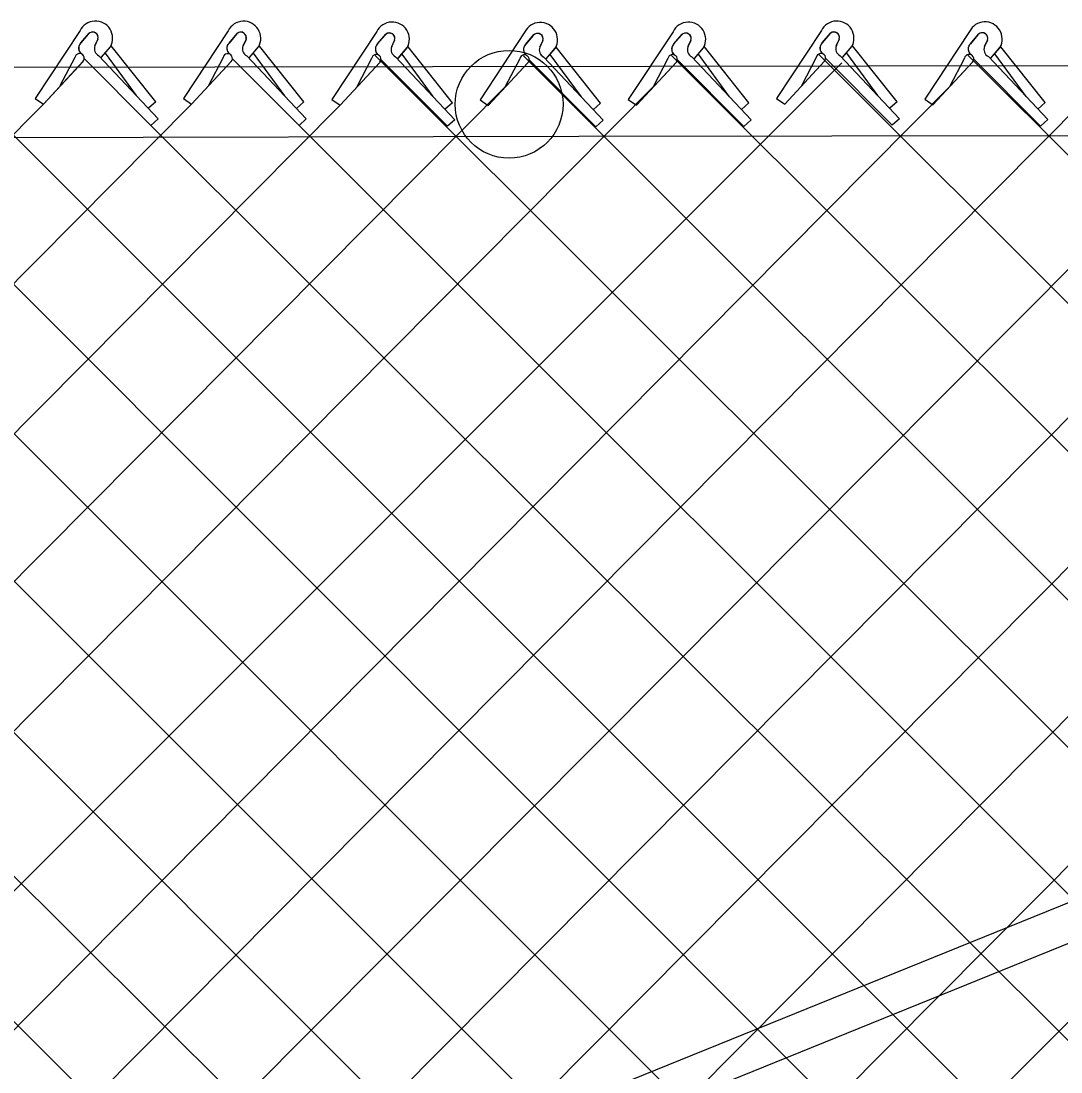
# Model space of a CAD drawing. Extents: x 0 to 2.85, y -0.1 to 1.83.
# Drawn here: x 1.1849 to 1.2414, y 0.8695 to 0.9266 of the extents above; entities that cross this region are included whole.
import ezdxf

# ---------------------------------------------------------------- set-up
doc = ezdxf.new("R2010")
doc.units = 0
doc.layers.add('sb_Chainlink Fence', color=7, linetype='Continuous')
doc.layers.add('sb_Existing Structural Steel', color=7, linetype='Continuous')

msp = doc.modelspace()

# ---------------------------------------------------------------- linework, layer by layer
at = {"layer": 'sb_Chainlink Fence'}
for p, q in [((1.1880827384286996, 0.9260692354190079), (1.1856462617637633, 0.9223803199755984)), ((1.1881303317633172, 0.9254004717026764), (1.1885754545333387, 0.9259275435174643)), ((1.1885343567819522, 0.9258842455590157), (1.1881303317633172, 0.9254004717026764)), ((1.1961356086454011, 0.9260635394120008), (1.1936991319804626, 0.9223746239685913)), ((1.196183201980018, 0.9253947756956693), (1.1966283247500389, 0.9259218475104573)), ((1.1965872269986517, 0.9258785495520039), (1.196183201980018, 0.9253947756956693)), ((1.2042137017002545, 0.9260158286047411), (1.201777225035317, 0.9223269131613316)), ((1.2042612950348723, 0.9253470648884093), (1.2047064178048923, 0.9258741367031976)), ((1.2046653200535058, 0.9258308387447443), (1.2042612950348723, 0.9253470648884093)), ((1.2122671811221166, 0.9259954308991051), (1.2098307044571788, 0.9223065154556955)), ((1.2123147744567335, 0.9253266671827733), (1.2127598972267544, 0.9258537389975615)), ((1.2127187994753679, 0.9258104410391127), (1.2123147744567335, 0.9253266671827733)), ((1.2203214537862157, 0.9260120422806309), (1.2178849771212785, 0.9223231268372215)), ((1.2203690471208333, 0.9253432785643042), (1.2208141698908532, 0.9258703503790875)), ((1.220773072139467, 0.9258270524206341), (1.2203690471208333, 0.9253432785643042)), ((1.2283838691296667, 0.9260716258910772), (1.2259473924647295, 0.9223827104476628)), ((1.2284314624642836, 0.9254028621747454), (1.2288765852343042, 0.9259299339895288)), ((1.228835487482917, 0.9258866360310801), (1.2284314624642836, 0.9254028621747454)), ((1.236440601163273, 0.9260268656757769), (1.2340041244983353, 0.9223379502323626)), ((1.2364881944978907, 0.9253581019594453), (1.2369333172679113, 0.9258851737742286)), ((1.2368922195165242, 0.92584187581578), (1.2364881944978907, 0.9253581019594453)), ((1.1890564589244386, 0.9255987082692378), (1.1888929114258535, 0.9252444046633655)), ((1.1888935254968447, 0.9252569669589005), (1.1890561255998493, 0.925590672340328)), ((1.1892398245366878, 0.9246094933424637), (1.1897350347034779, 0.9251957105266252)), ((1.1892463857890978, 0.924618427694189), (1.1897375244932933, 0.9251977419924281)), ((1.1897350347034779, 0.9251957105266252), (1.1897714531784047, 0.9252637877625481)), ((1.1897714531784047, 0.9252637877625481), (1.1898024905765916, 0.9253366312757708)), ((1.192195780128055, 0.922204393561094), (1.1897829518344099, 0.9252391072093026)), ((1.19710932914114, 0.925593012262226), (1.1969457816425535, 0.9252387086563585)), ((1.1969463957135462, 0.9252512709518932), (1.1971089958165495, 0.9255849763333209)), ((1.197292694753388, 0.9246037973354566), (1.1977879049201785, 0.9251900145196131)), ((1.197299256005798, 0.9246127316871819), (1.197790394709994, 0.925192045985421)), ((1.1977879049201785, 0.9251900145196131), (1.1978243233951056, 0.9252580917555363)), ((1.1978243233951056, 0.9252580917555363), (1.1978553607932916, 0.9253309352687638)), ((1.2002486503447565, 0.9221986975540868), (1.1978358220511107, 0.9252334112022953)), ((1.2051874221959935, 0.9255453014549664), (1.2050238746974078, 0.9251909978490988)), ((1.2050244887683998, 0.9252035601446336), (1.205187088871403, 0.9255372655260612)), ((1.2053707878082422, 0.9245560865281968), (1.2058659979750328, 0.9251423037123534)), ((1.2053773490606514, 0.9245650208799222), (1.2058684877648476, 0.9251443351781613)), ((1.2058659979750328, 0.9251423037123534), (1.2059024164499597, 0.9252103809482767)), ((1.2059024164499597, 0.9252103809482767), (1.2059334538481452, 0.925283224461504)), ((1.20832674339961, 0.9221509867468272), (1.205913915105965, 0.9251857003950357)), ((1.2132409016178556, 0.925524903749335), (1.2130773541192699, 0.9251706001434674)), ((1.2130779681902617, 0.9251831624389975), (1.213240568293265, 0.9255168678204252)), ((1.2134242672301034, 0.9245356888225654), (1.2139194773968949, 0.9251219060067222)), ((1.2134308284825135, 0.9245446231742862), (1.2139219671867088, 0.9251239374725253)), ((1.2139194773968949, 0.9251219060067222), (1.2139558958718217, 0.9251899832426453)), ((1.2139558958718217, 0.9251899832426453), (1.2139869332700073, 0.925262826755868)), ((1.216380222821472, 0.922130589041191), (1.2139673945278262, 0.9251653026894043)), ((1.2212951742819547, 0.9255415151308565), (1.2211316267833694, 0.9251872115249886)), ((1.2211322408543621, 0.9251997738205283), (1.2212948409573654, 0.9255334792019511)), ((1.2214785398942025, 0.9245523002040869), (1.2219737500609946, 0.9251385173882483)), ((1.221485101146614, 0.9245612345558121), (1.2219762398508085, 0.9251405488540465)), ((1.2219737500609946, 0.9251385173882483), (1.2220101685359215, 0.9252065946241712)), ((1.2220101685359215, 0.9252065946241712), (1.2220412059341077, 0.9252794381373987)), ((1.2244344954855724, 0.9221472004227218), (1.2220216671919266, 0.9251819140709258)), ((1.2293575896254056, 0.9256010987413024), (1.2291940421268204, 0.9252467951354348)), ((1.2291946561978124, 0.9252593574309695), (1.2293572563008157, 0.9255930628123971)), ((1.2295409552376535, 0.9246118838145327), (1.2300361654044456, 0.9251981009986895)), ((1.2295475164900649, 0.9246208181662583), (1.2300386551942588, 0.9252001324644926)), ((1.2300361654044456, 0.9251981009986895), (1.2300725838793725, 0.9252661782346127)), ((1.2300725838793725, 0.9252661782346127), (1.2301036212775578, 0.9253390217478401)), ((1.2324969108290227, 0.922206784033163), (1.2300840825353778, 0.9252414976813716)), ((1.2374143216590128, 0.9255563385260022), (1.2372507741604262, 0.9252020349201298)), ((1.237251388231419, 0.9252145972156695), (1.2374139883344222, 0.925548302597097)), ((1.2375976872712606, 0.924567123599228), (1.2380928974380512, 0.9251533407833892)), ((1.2376042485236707, 0.9245760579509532), (1.238095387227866, 0.9251553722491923)), ((1.2380928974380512, 0.9251533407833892), (1.238129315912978, 0.9252214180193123)), ((1.238129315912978, 0.9252214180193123), (1.2381603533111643, 0.9252942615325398)), ((1.2405536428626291, 0.9221620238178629), (1.2381408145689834, 0.9251967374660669)), ((1.1396417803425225, 0.9247121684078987), (1.2515911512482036, 0.813319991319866)), ((1.1477010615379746, 0.9247139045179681), (1.2612474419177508, 0.8110925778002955)), ((1.187805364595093, 0.9246137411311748), (1.1869937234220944, 0.9230621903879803)), ((1.1883069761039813, 0.9245625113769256), (1.1919343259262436, 0.9209197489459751)), ((1.1891046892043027, 0.924705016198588), (1.1923301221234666, 0.9212784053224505)), ((1.191156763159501, 0.9225364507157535), (1.1894597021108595, 0.9248464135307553)), ((1.1958582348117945, 0.9246080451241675), (1.1950465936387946, 0.9230564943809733)), ((1.196359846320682, 0.9245568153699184), (1.1999871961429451, 0.9209140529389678)), ((1.1971575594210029, 0.9246993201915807), (1.2003829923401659, 0.9212727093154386)), ((1.1992096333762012, 0.9225307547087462), (1.1975125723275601, 0.9248407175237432)), ((1.2039363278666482, 0.9245603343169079), (1.2031246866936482, 0.9230087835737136)), ((1.2041205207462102, 0.9247215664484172), (1.3150128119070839, 0.8139597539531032)), ((1.2052356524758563, 0.924651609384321), (1.2084610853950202, 0.9212249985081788)), ((1.2072877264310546, 0.9224830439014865), (1.2055906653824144, 0.9247930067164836)), ((1.2121993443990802, 0.9247037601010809), (1.3237834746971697, 0.813115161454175)), ((1.2132891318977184, 0.924631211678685), (1.216514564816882, 0.9212046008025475)), ((1.2153412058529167, 0.9224626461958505), (1.2136441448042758, 0.9247726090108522)), ((1.2200440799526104, 0.924556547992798), (1.2192324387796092, 0.9230049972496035)), ((1.2202406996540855, 0.9247234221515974), (1.3316356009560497, 0.8133789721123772)), ((1.2213434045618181, 0.9246478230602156), (1.2245688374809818, 0.9212212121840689)), ((1.2233954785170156, 0.9224792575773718), (1.2216984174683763, 0.9247892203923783)), ((1.2281064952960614, 0.9246161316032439), (1.2272948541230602, 0.9230645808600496)), ((1.2282465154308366, 0.9247786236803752), (1.340595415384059, 0.8124228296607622)), ((1.2286081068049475, 0.9245649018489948), (1.23223545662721, 0.9209221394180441)), ((1.229405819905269, 0.924707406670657), (1.2326312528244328, 0.9212807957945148)), ((1.2314578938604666, 0.9225388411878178), (1.2297608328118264, 0.9248488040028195)), ((1.2361632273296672, 0.9245713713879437), (1.2353515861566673, 0.9230198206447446)), ((1.2363484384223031, 0.9247377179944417), (1.3485596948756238, 0.8126220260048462)), ((1.2374625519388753, 0.9246626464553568), (1.2406879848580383, 0.9212360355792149)), ((1.2395146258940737, 0.9224940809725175), (1.2378175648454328, 0.9248040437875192)), ((1.1164403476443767, 0.8112463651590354), (1.2294926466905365, 0.9243118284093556)), ((1.1860922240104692, 0.9220756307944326), (1.1882620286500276, 0.9244130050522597)), ((1.1860922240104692, 0.9220756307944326), (1.1882482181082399, 0.9243992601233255)), ((1.1941450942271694, 0.9220699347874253), (1.1963148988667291, 0.9244073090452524)), ((1.1941450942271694, 0.9220699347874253), (1.1963010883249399, 0.9243935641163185)), ((1.2022231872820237, 0.9220222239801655), (1.2043929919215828, 0.9243595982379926)), ((1.2022231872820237, 0.9220222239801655), (1.2043791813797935, 0.9243458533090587)), ((1.2044379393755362, 0.9245091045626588), (1.2080652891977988, 0.9208663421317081)), ((1.210276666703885, 0.9220018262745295), (1.2124464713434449, 0.9243392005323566)), ((1.210276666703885, 0.9220018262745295), (1.2124326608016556, 0.9243254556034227)), ((1.21198980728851, 0.9245399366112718), (1.21117816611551, 0.9229883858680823)), ((1.2124914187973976, 0.9244887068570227), (1.21611876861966, 0.920845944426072)), ((1.2183309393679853, 0.9220184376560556), (1.2205007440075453, 0.9243558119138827)), ((1.2183309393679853, 0.9220184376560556), (1.2204869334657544, 0.9243420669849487)), ((1.2205456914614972, 0.9245053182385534), (1.2241730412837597, 0.9208625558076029)), ((1.2263933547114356, 0.9220780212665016), (1.2285631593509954, 0.9244153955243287)), ((1.2263933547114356, 0.9220780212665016), (1.2285493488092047, 0.9244016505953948)), ((1.2344500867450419, 0.9220332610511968), (1.2366198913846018, 0.9243706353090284)), ((1.2344500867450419, 0.9220332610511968), (1.2366060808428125, 0.9243568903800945)), ((1.2366648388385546, 0.9245201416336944), (1.2402921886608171, 0.920877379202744)), ((1.1013878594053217, 0.8124813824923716), (1.2113615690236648, 0.923170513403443)), ((1.108237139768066, 0.8111666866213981), (1.2194089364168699, 0.9231802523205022)), ((1.1241462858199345, 0.8108977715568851), (1.235534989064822, 0.9232019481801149)), ((1.1322254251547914, 0.8109903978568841), (1.2435878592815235, 0.9231962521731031)), ((1.1482858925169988, 0.8108390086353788), (1.259821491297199, 0.9231472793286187)), ((1.1564819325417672, 0.8109802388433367), (1.2678757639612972, 0.9231638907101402)), ((1.1856462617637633, 0.9223803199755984), (1.1860922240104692, 0.9220756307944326)), ((1.1936991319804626, 0.9223746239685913), (1.1941450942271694, 0.9220699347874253)), ((1.201777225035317, 0.9223269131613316), (1.2022231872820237, 0.9220222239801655)), ((1.2098307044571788, 0.9223065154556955), (1.210276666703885, 0.9220018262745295)), ((1.2178849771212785, 0.9223231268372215), (1.2183309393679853, 0.9220184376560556)), ((1.2259473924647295, 0.9223827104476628), (1.2263933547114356, 0.9220780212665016)), ((1.2340041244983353, 0.9223379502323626), (1.2344500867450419, 0.9220332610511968)), ((1.0765210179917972, 0.8115563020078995), (1.1860922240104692, 0.9220756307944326)), ((1.0846844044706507, 0.811835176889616), (1.1941450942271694, 0.9220699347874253)), ((1.0921708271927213, 0.8111180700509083), (1.2022231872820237, 0.9220222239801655)), ((1.1402897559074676, 0.811093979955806), (1.250683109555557, 0.9219989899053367)), ((1.1646628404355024, 0.8111077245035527), (1.2748532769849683, 0.9220547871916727)), ((1.1740132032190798, 0.8124534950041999), (1.282910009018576, 0.9220100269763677)), ((1.192195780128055, 0.922204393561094), (1.1917999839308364, 0.9218457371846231)), ((1.2002486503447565, 0.9221986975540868), (1.199852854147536, 0.9218400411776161)), ((1.20832674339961, 0.9221509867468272), (1.20793094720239, 0.9217923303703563)), ((1.216380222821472, 0.922130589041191), (1.215984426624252, 0.9217719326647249)), ((1.2244344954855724, 0.9221472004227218), (1.2240386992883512, 0.9217885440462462)), ((1.2324969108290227, 0.922206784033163), (1.2321011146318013, 0.9218481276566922)), ((1.2405536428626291, 0.9221620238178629), (1.2401578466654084, 0.9218033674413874)), ((1.1923301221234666, 0.9212784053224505), (1.1919343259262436, 0.9209197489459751)), ((1.2003829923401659, 0.9212727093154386), (1.1999871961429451, 0.9209140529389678)), ((1.2084610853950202, 0.9212249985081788), (1.2080652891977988, 0.9208663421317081)), ((1.216514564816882, 0.9212046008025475), (1.21611876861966, 0.920845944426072)), ((1.2245688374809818, 0.9212212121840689), (1.2241730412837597, 0.9208625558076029)), ((1.2326312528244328, 0.9212807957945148), (1.23223545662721, 0.9209221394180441)), ((1.2406879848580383, 0.9212360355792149), (1.2402921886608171, 0.920877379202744)), ((1.1355687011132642, 0.9209645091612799), (1.2431219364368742, 0.8137391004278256)), ((1.1597194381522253, 0.9209140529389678), (1.2672795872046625, 0.8133636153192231)), ((1.1677609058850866, 0.9208883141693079), (1.2755351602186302, 0.8130913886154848)), ((1.175815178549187, 0.9209049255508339), (1.2832445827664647, 0.8134419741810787)), ((1.1838775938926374, 0.9209645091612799), (1.2914941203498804, 0.8133579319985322)), ((1.1919343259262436, 0.9209197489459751), (1.2991584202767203, 0.8138870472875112)), ((1.1999871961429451, 0.9209140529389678), (1.3075686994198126, 0.813377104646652)), ((1.181964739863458, 0.8123770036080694), (1.2895986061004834, 0.9199296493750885))]:
    msp.add_line(p, q, dxfattribs=at)
for centre, radius, start, end in [((1.1889211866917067, 0.925654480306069), 0.0009354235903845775, 330.7731305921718, 153.67978342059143), ((1.1969740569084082, 0.9256487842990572), 0.0009354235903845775, 330.7731305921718, 153.67978342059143), ((1.2050521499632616, 0.9256010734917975), 0.0009354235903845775, 330.7731305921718, 153.67978342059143), ((1.2131056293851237, 0.9255806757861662), 0.0009354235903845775, 330.7731305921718, 153.67978342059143), ((1.2211599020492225, 0.9255972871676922), 0.0009354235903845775, 330.7731305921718, 153.67978342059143), ((1.2292223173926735, 0.9256568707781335), 0.0009354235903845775, 330.7731305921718, 153.67978342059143), ((1.2372790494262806, 0.9256121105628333), 0.0009354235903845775, 330.7731305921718, 153.67978342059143), ((1.1887671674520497, 0.9256898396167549), 0.00030330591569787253, 342.5147558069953, 140.13680881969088), ((1.188768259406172, 0.9256912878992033), 0.00030494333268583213, 340.73435754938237, 129.21739859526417), ((1.1968200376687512, 0.9256841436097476), 0.00030330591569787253, 342.5147558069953, 140.13680881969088), ((1.196821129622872, 0.925685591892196), 0.00030494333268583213, 340.73435754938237, 129.21739859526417), ((1.2048981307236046, 0.9256364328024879), 0.00030330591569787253, 342.5147558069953, 140.13680881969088), ((1.2048992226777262, 0.9256378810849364), 0.00030494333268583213, 340.73435754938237, 129.21739859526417), ((1.2129516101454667, 0.9256160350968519), 0.00030330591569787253, 342.5147558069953, 140.13680881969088), ((1.2129527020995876, 0.9256174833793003), 0.00030494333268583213, 340.73435754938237, 129.21739859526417), ((1.2210058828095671, 0.925632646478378), 0.00030330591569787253, 342.5147558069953, 140.13680881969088), ((1.2210069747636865, 0.9256340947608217), 0.00030494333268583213, 340.73435754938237, 129.21739859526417), ((1.2290682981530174, 0.9256922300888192), 0.00030330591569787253, 342.5147558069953, 140.13680881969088), ((1.2290693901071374, 0.9256936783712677), 0.00030494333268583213, 340.73435754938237, 129.21739859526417), ((1.237125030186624, 0.9256474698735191), 0.00030330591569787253, 342.5147558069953, 140.13680881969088), ((1.2371261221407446, 0.9256489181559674), 0.00030494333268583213, 340.73435754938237, 129.21739859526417), ((1.1883897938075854, 0.9251171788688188), 0.0003843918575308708, 140.20166010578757, 233.0052527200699), ((1.1884003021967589, 0.9251176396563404), 0.0003909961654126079, 133.66718540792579, 232.2343578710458), ((1.1892806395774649, 0.925085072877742), 0.00041880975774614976, 156.48328493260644, 245.15783350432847), ((1.196442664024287, 0.9251114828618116), 0.0003843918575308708, 140.20166010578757, 233.0052527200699), ((1.196453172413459, 0.9251119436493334), 0.0003909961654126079, 133.66718540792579, 232.2343578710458), ((1.1973335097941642, 0.9250793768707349), 0.00041880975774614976, 156.48328493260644, 245.15783350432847), ((1.2045207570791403, 0.9250637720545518), 0.0003843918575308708, 140.20166010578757, 233.0052527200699), ((1.2045312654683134, 0.9250642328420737), 0.0003909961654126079, 133.66718540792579, 232.2343578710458), ((1.2054116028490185, 0.9250316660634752), 0.00041880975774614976, 156.48328493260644, 245.15783350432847), ((1.2125742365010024, 0.9250433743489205), 0.0003843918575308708, 140.20166010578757, 233.0052527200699), ((1.2125847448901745, 0.9250438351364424), 0.0003909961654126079, 133.66718540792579, 232.2343578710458), ((1.2134650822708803, 0.9250112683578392), 0.00041880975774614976, 156.48328493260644, 245.15783350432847), ((1.2206285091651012, 0.9250599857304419), 0.0003843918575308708, 140.20166010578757, 233.0052527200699), ((1.220639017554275, 0.9250604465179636), 0.0003909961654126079, 133.66718540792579, 232.2343578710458), ((1.2215193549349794, 0.9250278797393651), 0.00041880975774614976, 156.48328493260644, 245.15783350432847), ((1.2286909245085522, 0.9251195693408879), 0.0003843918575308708, 140.20166010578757, 233.0052527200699), ((1.2287014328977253, 0.9251200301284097), 0.0003909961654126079, 133.66718540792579, 232.2343578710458), ((1.2295817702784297, 0.9250874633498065), 0.00041880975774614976, 156.48328493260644, 245.15783350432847), ((1.2367476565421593, 0.925074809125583), 0.0003843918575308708, 140.20166010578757, 233.0052527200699), ((1.2367581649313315, 0.9250752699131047), 0.0003909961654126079, 133.66718540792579, 232.2343578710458), ((1.2376385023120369, 0.9250427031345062), 0.00041880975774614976, 156.48328493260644, 245.15783350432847), ((1.1880573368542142, 0.9245696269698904), 0.00025580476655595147, 319.02146199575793, 170.0695590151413), ((1.1961102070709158, 0.9245639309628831), 0.00025580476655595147, 319.02146199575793, 170.0695590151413), ((1.2041883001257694, 0.9245162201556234), 0.00025580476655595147, 319.02146199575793, 170.0695590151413), ((1.2122417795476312, 0.9244958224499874), 0.00025580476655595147, 319.02146199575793, 170.0695590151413), ((1.2202960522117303, 0.9245124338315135), 0.00025580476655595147, 319.02146199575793, 170.0695590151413), ((1.2283584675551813, 0.9245720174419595), 0.00025580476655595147, 319.02146199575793, 170.0695590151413), ((1.2364151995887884, 0.9245272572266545), 0.00025580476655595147, 319.02146199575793, 170.0695590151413)]:
    msp.add_arc(centre, radius, start, end, dxfattribs=at)
at = {"layer": 'sb_Existing Structural Steel'}
for p, q in [((0.7463728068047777, 0.9233474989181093), (1.8783968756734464, 0.9252310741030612)), ((1.2756811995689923, 0.892369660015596), (1.1052180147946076, 0.8233087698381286)), ((1.27767773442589, 0.8909768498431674), (1.1062170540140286, 0.8214729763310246))]:
    msp.add_line(p, q, dxfattribs=at)
msp.add_lwpolyline([(1.8783743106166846, 0.9214564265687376), (1.2151944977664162, 0.9203057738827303), (1.099263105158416, 0.9200467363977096), (0.7389309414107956, 0.9196901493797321)], dxfattribs=at)
msp.add_circle((1.2114098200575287, 0.9220637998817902), 0.002929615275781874, dxfattribs=at)

doc.saveas('drawing.dxf')
